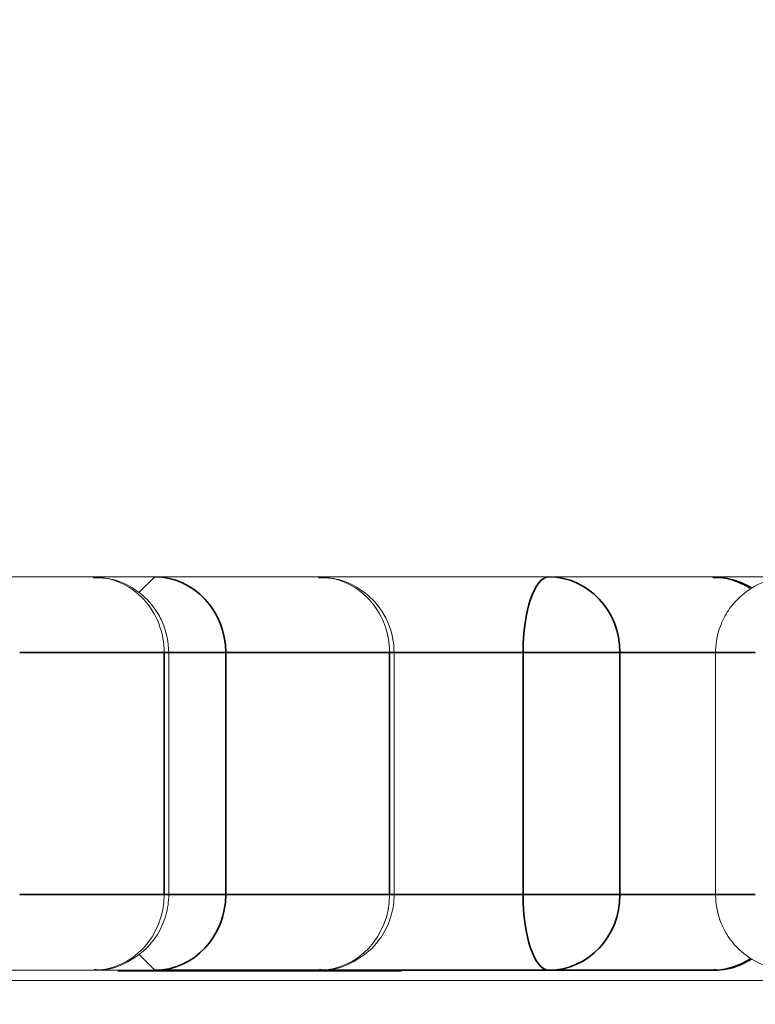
# Model space of a CAD drawing. Header units: millimetres. Extents: x 4 to 1188, y 1 to 840.
# Tile 280 of 310: x 856.575 to 856.77, y 417.839 to 418.099. Entities that reach past the tile are written whole.
import ezdxf

# ---------------------------------------------------------------- set-up
doc = ezdxf.new("R2010")
doc.units = ezdxf.units.MM
doc.layers.add('1', color=7, linetype='Continuous')
doc.styles.add('Arial Unicode MS', font='Arial Unicode MS')
doc.dimstyles.get("Standard").update_dxf_attribs({"dimtxt": 0.18, "dimasz": 0.18, "dimexe": 0.18, "dimexo": 0.0625, "dimgap": 0.09, "dimtad": 0, "dimtih": 1, "dimtoh": 1, "dimdec": 4, "dimzin": 0, "dimdsep": 46, "dimtxsty": 'Standard', "dimcen": 0.09, "dimadec": 0, "dimazin": 0, "dimtfac": 1, "dimtdec": 4, "dimtofl": 0, "dimtmove": 0, "dimatfit": 3, "dimfxl": 0, "dimtolj": 1, "dimtzin": 0, "dimarcsym": 0})

# ---------------------------------------------------------------- blocks, each defined once
blk = doc.blocks.new('_U29')
at = {"layer": '1', "color": 18, "lineweight": 35}
for p, q in [((843.8309, 533.08637), (895.22582, 533.08637)), ((893.22582, 533.08637), (893.22582, 331.75303)), ((847.8309, 331.75303), (895.22582, 331.75303))]:
    blk.add_line(p, q, dxfattribs=at)
at = {"layer": '1', "color": 18, "lineweight": 70}
for points in [[(893.22582, 533.08637), (894.00175, 529.58637), (892.44989, 529.58637)], [(893.22582, 331.75303), (892.44989, 335.25303), (894.00175, 335.25304)]]:
    blk.add_solid(points, dxfattribs=at)
at = {"layer": '1', "color": 18, "linetype": 'Continuous', "lineweight": 13, "insert": (892.77294, 428.04304), "char_height": 3, "attachment_point": 7, "rotation": 90, "line_spacing_factor": 1.047437, "style": 'Arial Unicode MS'}
blk.add_mtext('\\fArial Unicode MS|b0|i0;\\W1.0000;1510', dxfattribs=at)

msp = doc.modelspace()

# ---------------------------------------------------------------- hatches: boundary and pattern name
at = {"layer": '1', "linetype": 'Continuous', "lineweight": 35}
h = msp.add_hatch(dxfattribs=at)
h.set_pattern_fill('ANSI31', color=154, scale=1.55, angle=-2.13e-14, style=0)
h.paths.add_polyline_path([(860.14425, 418.95196), (862.02062, 418.95196), (862.02062, 418.15196), (862.41046, 418.15196), (862.41046, 417.95196), (854.89355, 417.95196), (854.89355, 417.70262), (854.228, 417.70262), (854.228, 417.95196), (854.04297, 417.95196), (854.04297, 418.15196), (860.14425, 418.15196)], flags=0)
h = msp.add_hatch(dxfattribs=at)
h.set_pattern_fill('ANSI31', color=154, scale=1.55, angle=29.9848, style=0)
h.paths.add_polyline_path([(854.04297, 417.95196), (854.04297, 418.1704), (860.6361, 418.1704), (860.6361, 417.95196)], flags=0)
h.paths.add_polyline_path([(861.60475, 417.95196), (861.60475, 418.1704), (863.27025, 418.1704), (863.27025, 417.95196)], flags=0)
h.paths.add_polyline_path([(863.66123, 417.95196), (863.66123, 418.1704), (864.35966, 418.1704), (864.35966, 417.95196)], flags=0)
h.paths.add_polyline_path([(860.69246, 417.95196), (860.69246, 418.1704), (861.50095, 418.1704), (861.50095, 417.95196)], flags=0)

# ---------------------------------------------------------------- linework, layer by layer
at = {"layer": '1', "color": 154, "linetype": 'Continuous', "lineweight": 13}
for p, q in [((860.6361, 417.95196), (854.04297, 417.95196)), ((862.41046, 417.95196), (854.89355, 417.95196)), ((856.59485, 417.95196), (856.55416, 417.95196)), ((856.61485, 417.86796), (856.61485, 417.93196)), ((856.67446, 417.86796), (856.67446, 417.93196)), ((856.75947, 417.93196), (856.75947, 417.86796)), ((856.59485, 417.84796), (856.51242, 417.84796)), ((856.55416, 417.84796), (856.59485, 417.84796)), ((856.65446, 417.84796), (856.59485, 417.84796)), ((856.59485, 417.84796), (856.61114, 417.84796)), ((856.60139, 417.84769), (856.60196, 417.84769)), ((856.60225, 417.84769), (856.60156, 417.84769)), ((856.60196, 417.84796), (856.60196, 417.84769)), ((856.60871, 417.84769), (856.60871, 417.84796)), ((856.60994, 417.84769), (856.62183, 417.84769)), ((856.61144, 417.84769), (856.60994, 417.84769)), ((856.62671, 417.84769), (856.61144, 417.84769)), ((856.62201, 417.84769), (856.61803, 417.84769)), ((856.61972, 417.84769), (856.624, 417.84769)), ((856.62183, 417.84769), (856.62044, 417.84769)), ((856.62201, 417.84796), (856.62201, 417.84769)), ((856.624, 417.84796), (856.624, 417.84769)), ((856.624, 417.84769), (856.62671, 417.84769)), ((856.62656, 417.84769), (856.63315, 417.84769)), ((856.62876, 417.84769), (856.62661, 417.84769)), ((856.63315, 417.84796), (856.63315, 417.84769)), ((856.64146, 417.84769), (856.64146, 417.84796)), ((856.6506, 417.84769), (856.64501, 417.84769)), ((856.64939, 417.84796), (856.64939, 417.84769)), ((856.64939, 417.84796), (856.65159, 417.84796)), ((856.64939, 417.84769), (856.65061, 417.84769)), ((856.65047, 417.84796), (856.6579, 417.84796)), ((856.6579, 417.84796), (856.6579, 417.84769)), ((856.67202, 417.84769), (856.66841, 417.84769)), ((856.67248, 417.84769), (856.66868, 417.84769)), ((856.67622, 417.84769), (856.66981, 417.84769)), ((856.67175, 417.84769), (856.67204, 417.84769)), ((856.67181, 417.84769), (856.67181, 417.84796)), ((856.67181, 417.84796), (856.67247, 417.84796)), ((856.67181, 417.84769), (856.67247, 417.84769)), ((856.75871, 417.84796), (856.67207, 417.84796)), ((856.67588, 417.84796), (856.67588, 417.84769)), ((856.67588, 417.84796), (856.67642, 417.84796)), ((856.67588, 417.84769), (856.67642, 417.84769)), ((857.16454, 417.84529), (856.38202, 417.84529))]:
    msp.add_line(p, q, dxfattribs=at)
at = {"layer": '1', "color": 154, "linetype": 'Continuous', "lineweight": 35}
for p, q in [((856.61114, 417.95196), (856.60702, 417.94793)), ((856.57544, 417.93196), (856.61365, 417.93196)), ((856.61485, 417.93196), (856.61365, 417.93196)), ((856.61365, 417.93196), (856.61365, 417.86796)), ((856.61493, 417.93196), (856.62993, 417.93196)), ((856.62993, 417.93196), (856.67326, 417.93196)), ((856.62993, 417.86796), (856.62993, 417.93196)), ((856.67446, 417.93196), (856.67326, 417.93196)), ((856.67326, 417.93196), (856.67326, 417.86796)), ((856.67446, 417.93196), (856.70855, 417.93196)), ((856.70855, 417.93196), (856.73418, 417.93196)), ((856.70855, 417.93196), (856.70855, 417.86796)), ((856.73418, 417.93196), (856.75947, 417.93196)), ((856.73418, 417.86796), (856.73418, 417.93196)), ((856.75947, 417.93196), (856.76998, 417.93196)), ((856.61365, 417.86796), (856.57544, 417.86796)), ((856.61485, 417.86796), (856.61365, 417.86796)), ((856.61485, 417.86796), (856.62993, 417.86796)), ((856.67326, 417.86796), (856.62993, 417.86796)), ((856.67446, 417.86796), (856.67326, 417.86796)), ((856.70855, 417.86796), (856.67446, 417.86796)), ((856.70855, 417.86796), (856.73418, 417.86796)), ((856.75947, 417.86796), (856.73418, 417.86796)), ((856.75947, 417.86796), (856.76998, 417.86796)), ((856.60691, 417.85225), (856.61114, 417.84796)), ((856.61114, 417.84796), (856.65446, 417.84796)), ((856.65446, 417.84796), (856.71539, 417.84796)), ((856.71539, 417.84796), (856.75871, 417.84796))]:
    msp.add_line(p, q, dxfattribs=at)
at = {"layer": '1', "color": 154, "linetype": 'Continuous', "lineweight": 13}
for centre, start_param, end_param in [((856.59485, 417.93196), 1.570796, 3.141593), ((856.65446, 417.93196), 1.570796, 3.141593), ((856.59485, 417.86796), 0, 1.570796), ((856.65446, 417.86796), 0, 1.570796)]:
    msp.add_ellipse(centre, major_axis=(0, -0.02), ratio=0.939693, start_param=start_param, end_param=end_param, dxfattribs=at)
at = {"layer": '1', "color": 154, "linetype": 'Continuous', "lineweight": 35}
for centre, major_axis, ratio, start_param, end_param in [((856.61114, 417.93196), (0, 0.02), 0.939693, 4.712389, 6.283185), ((856.71539, 417.93196), (0, -0.02), 0.34202, 3.141593, 4.712389), ((856.71539, 417.93196), (0, 0.02), 0.939693, 4.712389, 6.283185), ((856.75871, 417.93196), (0, -0.02), 0.939693, 2.58612, 3.141593), ((856.61114, 417.86796), (0, 0.02), 0.939693, 3.141593, 4.712389), ((856.71539, 417.86796), (0, -0.02), 0.34202, 4.712389, 6.283185), ((856.71539, 417.86796), (0, 0.02), 0.939693, 3.141593, 4.712389), ((856.75871, 417.86796), (0, -0.02), 0.939693, 0, 0.567401)]:
    msp.add_ellipse(centre, major_axis=major_axis, ratio=ratio, start_param=start_param, end_param=end_param, dxfattribs=at)
at = {"layer": '1', "color": 154, "linetype": 'Continuous', "lineweight": 13}
for points, knots in [([(856.61485, 417.93196), (856.61482, 417.93472), (856.61403, 417.93865), (856.61099, 417.9442), (856.60672, 417.94853), (856.60081, 417.95149), (856.59669, 417.9518), (856.59485, 417.95168)], [0, 0, 0, 0, 0.253368, 0.387166, 0.60048, 0.829589, 1, 1, 1, 1]), ([(856.67446, 417.93196), (856.67443, 417.93472), (856.67364, 417.93865), (856.6706, 417.9442), (856.66633, 417.94853), (856.66042, 417.95149), (856.6563, 417.9518), (856.65446, 417.95168)], [0, 0, 0, 0, 0.253368, 0.387166, 0.60048, 0.829589, 1, 1, 1, 1]), ([(856.7691, 417.94906), (856.76751, 417.95004), (856.76413, 417.95153), (856.76055, 417.9518), (856.75871, 417.95168)], [0, 0, 0, 0, 0.509588, 1, 1, 1, 1]), ([(856.7792, 417.95164), (856.7777, 417.95176), (856.77392, 417.95159), (856.76826, 417.94896), (856.76372, 417.94472), (856.76089, 417.9399), (856.75967, 417.93569), (856.75947, 417.93295), (856.75947, 417.93196)], [0, 0, 0, 0, 0.140369, 0.36863, 0.582532, 0.733209, 0.904554, 1, 1, 1, 1]), ([(856.59524, 417.84821), (856.59581, 417.84812), (856.59888, 417.84784), (856.60449, 417.84999), (856.61004, 417.85434), (856.61339, 417.85979), (856.61466, 417.86429), (856.61485, 417.86704), (856.61485, 417.86796)], [0, 0, 0, 0, 0.055184, 0.300131, 0.552337, 0.731643, 0.911838, 1, 1, 1, 1]), ([(856.65485, 417.84821), (856.65542, 417.84812), (856.6585, 417.84784), (856.6641, 417.84999), (856.66965, 417.85434), (856.673, 417.85979), (856.67428, 417.86429), (856.67446, 417.86704), (856.67446, 417.86796)], [0, 0, 0, 0, 0.055184, 0.300131, 0.552337, 0.731643, 0.911838, 1, 1, 1, 1]), ([(856.75947, 417.86796), (856.7595, 417.86527), (856.7602, 417.8617), (856.76268, 417.85681), (856.76577, 417.85301), (856.7707, 417.84969), (856.77556, 417.84794), (856.77857, 417.84813), (856.77943, 417.84826)], [0, 0, 0, 0, 0.247003, 0.350811, 0.522748, 0.709597, 0.918237, 1, 1, 1, 1]), ([(856.7591, 417.84821), (856.75967, 417.84812), (856.76274, 417.84784), (856.76621, 417.84917), (856.7688, 417.8507), (856.76917, 417.85094)], [0, 0, 0, 0, 0.161452, 0.878098, 1, 1, 1, 1]), ([(856.60196, 417.84769), (856.6021, 417.84769), (856.60238, 417.84769), (856.60295, 417.84769), (856.60363, 417.84769), (856.60442, 417.84769), (856.60532, 417.84769), (856.60635, 417.84769), (856.60748, 417.84769), (856.60829, 417.84769), (856.60871, 417.84769)], [0, 0, 0, 0, 0.127893, 0.251579, 0.372793, 0.492778, 0.61359, 0.737809, 0.86618, 1, 1, 1, 1]), ([(856.61548, 417.84769), (856.61515, 417.84769), (856.61451, 417.84769), (856.61351, 417.84769), (856.61253, 417.84769), (856.61154, 417.84769), (856.61057, 417.84769), (856.6096, 417.84769), (856.60864, 417.84769), (856.6077, 417.84769), (856.60679, 417.84769), (856.60593, 417.84769), (856.60515, 417.84769), (856.60443, 417.84769), (856.60378, 417.84769), (856.60319, 417.84769), (856.60268, 417.84769), (856.60239, 417.84769), (856.60225, 417.84769)], [0, 0, 0, 0, 0.061997, 0.122088, 0.181375, 0.239508, 0.297836, 0.35688, 0.417282, 0.47964, 0.5425, 0.604962, 0.666991, 0.730216, 0.794173, 0.860458, 0.928578, 1, 1, 1, 1]), ([(856.61003, 417.84769), (856.60979, 417.84769), (856.60932, 417.84769), (856.60865, 417.84769), (856.60805, 417.84769), (856.60752, 417.84769), (856.60704, 417.84769), (856.60664, 417.84769), (856.60629, 417.84769), (856.60602, 417.84769), (856.60581, 417.84769), (856.60567, 417.84769), (856.6056, 417.84769), (856.60558, 417.84769), (856.60566, 417.84769), (856.6058, 417.84769), (856.606, 417.84769), (856.60619, 417.84769), (856.60628, 417.84769)], [0, 0, 0, 0, 0.065801, 0.128677, 0.188676, 0.247598, 0.304849, 0.361786, 0.419523, 0.478682, 0.53877, 0.598799, 0.660184, 0.722952, 0.787993, 0.855404, 0.926153, 1, 1, 1, 1]), ([(856.60628, 417.84769), (856.60638, 417.84769), (856.60658, 417.84769), (856.60693, 417.84769), (856.60731, 417.84769), (856.60772, 417.84769), (856.60818, 417.84769), (856.60867, 417.84769), (856.6092, 417.84769), (856.60976, 417.84769), (856.61035, 417.84769), (856.61097, 417.84769), (856.61162, 417.84769), (856.6123, 417.84769), (856.61301, 417.84769), (856.61374, 417.84769), (856.6145, 417.84769), (856.61501, 417.84769), (856.61527, 417.84769)], [0, 0, 0, 0, 0.072866, 0.141887, 0.207453, 0.270438, 0.331641, 0.390108, 0.448069, 0.505503, 0.562488, 0.619084, 0.676416, 0.735452, 0.796241, 0.860406, 0.928305, 1, 1, 1, 1]), ([(856.60871, 417.84769), (856.60906, 417.84769), (856.60974, 417.84769), (856.61077, 417.84769), (856.61179, 417.84769), (856.61278, 417.84769), (856.61376, 417.84769), (856.61471, 417.84769), (856.61565, 417.84769), (856.61655, 417.84769), (856.61742, 417.84769), (856.61824, 417.84769), (856.61901, 417.84769), (856.61972, 417.84769), (856.62038, 417.84769), (856.62098, 417.84769), (856.62154, 417.84769), (856.62185, 417.84769), (856.62201, 417.84769)], [0, 0, 0, 0, 0.069298, 0.135561, 0.199671, 0.261716, 0.322662, 0.382907, 0.443032, 0.503501, 0.563724, 0.62398, 0.683629, 0.743848, 0.805192, 0.867649, 0.932778, 1, 1, 1, 1]), ([(856.61803, 417.84769), (856.61791, 417.84769), (856.61766, 417.84769), (856.61727, 417.84769), (856.61686, 417.84769), (856.61643, 417.84769), (856.61598, 417.84769), (856.61552, 417.84769), (856.61503, 417.84769), (856.61453, 417.84769), (856.61402, 417.84769), (856.61349, 417.84769), (856.61295, 417.84769), (856.61239, 417.84769), (856.61182, 417.84769), (856.61123, 417.84769), (856.61063, 417.84769), (856.61024, 417.84769), (856.61003, 417.84769)], [0, 0, 0, 0, 0.077361, 0.15048, 0.219977, 0.286681, 0.349678, 0.41068, 0.469427, 0.526756, 0.583142, 0.638824, 0.695263, 0.752696, 0.810849, 0.871356, 0.934436, 1, 1, 1, 1]), ([(856.61527, 417.84769), (856.61559, 417.84769), (856.6162, 417.84769), (856.61702, 417.84769), (856.61774, 417.84769), (856.61832, 417.84769), (856.61881, 417.84769), (856.6192, 417.84769), (856.61952, 417.84769), (856.61966, 417.84769), (856.61972, 417.84769)], [0, 0, 0, 0, 0.14786, 0.283561, 0.412369, 0.534236, 0.652692, 0.768663, 0.883652, 1, 1, 1, 1]), ([(856.62044, 417.84769), (856.62027, 417.84769), (856.61995, 417.84769), (856.61941, 417.84769), (856.61884, 417.84769), (856.61823, 417.84769), (856.61759, 417.84769), (856.61692, 417.84769), (856.61622, 417.84769), (856.61573, 417.84769), (856.61548, 417.84769)], [0, 0, 0, 0, 0.136729, 0.268515, 0.395529, 0.52, 0.640496, 0.761236, 0.880107, 1, 1, 1, 1]), ([(856.64501, 417.84769), (856.64459, 417.84769), (856.64377, 417.84769), (856.64251, 417.84769), (856.64127, 417.84769), (856.64006, 417.84769), (856.63889, 417.84769), (856.63778, 417.84769), (856.63674, 417.84769), (856.63578, 417.84769), (856.63485, 417.84769), (856.63395, 417.84769), (856.63306, 417.84769), (856.63234, 417.84769), (856.63177, 417.84769), (856.63134, 417.84769), (856.6309, 417.84769), (856.63048, 417.84769), (856.63005, 417.84769), (856.62961, 417.84769), (856.62918, 417.84769), (856.6289, 417.84769), (856.62876, 417.84769)], [0, 0, 0, 0, 0.056724, 0.111437, 0.164368, 0.216435, 0.267641, 0.31736, 0.367473, 0.41821, 0.471404, 0.527966, 0.588061, 0.652134, 0.686345, 0.723264, 0.76261, 0.804739, 0.84943, 0.896711, 0.94689, 1, 1, 1, 1]), ([(856.63289, 417.84769), (856.63267, 417.84769), (856.63224, 417.84769), (856.63171, 417.84769), (856.6313, 417.84769), (856.63099, 417.84769), (856.6308, 417.84769), (856.63073, 417.84769), (856.63077, 417.84769), (856.63095, 417.84769), (856.63121, 417.84769), (856.63152, 417.84769), (856.63188, 417.84769), (856.63229, 417.84769), (856.63277, 417.84769), (856.63329, 417.84769), (856.63387, 417.84769), (856.63429, 417.84769), (856.6345, 417.84769)], [0, 0, 0, 0, 0.118432, 0.226295, 0.323755, 0.41098, 0.488319, 0.556611, 0.615569, 0.667048, 0.713541, 0.757735, 0.79954, 0.839813, 0.879732, 0.91913, 0.959218, 1, 1, 1, 1]), ([(856.6437, 417.84769), (856.64347, 417.84769), (856.64302, 417.84769), (856.64233, 417.84769), (856.64164, 417.84769), (856.64096, 417.84769), (856.64028, 417.84769), (856.63961, 417.84769), (856.63894, 417.84769), (856.63826, 417.84769), (856.63759, 417.84769), (856.63692, 417.84769), (856.63625, 417.84769), (856.63558, 417.84769), (856.63491, 417.84769), (856.63423, 417.84769), (856.63354, 417.84769), (856.63311, 417.84769), (856.63289, 417.84769)], [0, 0, 0, 0, 0.043119, 0.084777, 0.125232, 0.166126, 0.207413, 0.250196, 0.294277, 0.341348, 0.392964, 0.452351, 0.519819, 0.596849, 0.682952, 0.778459, 0.884371, 1, 1, 1, 1]), ([(856.63315, 417.84769), (856.63352, 417.84769), (856.63425, 417.84769), (856.63537, 417.84769), (856.63645, 417.84769), (856.63751, 417.84769), (856.63854, 417.84769), (856.63954, 417.84769), (856.64053, 417.84769), (856.64115, 417.84769), (856.64146, 417.84769)], [0, 0, 0, 0, 0.137903, 0.268873, 0.395178, 0.517089, 0.636743, 0.756222, 0.876628, 1, 1, 1, 1]), ([(856.6345, 417.84769), (856.63471, 417.84769), (856.63514, 417.84769), (856.6358, 417.84769), (856.63647, 417.84769), (856.63713, 417.84769), (856.6378, 417.84769), (856.63846, 417.84769), (856.63913, 417.84769), (856.63981, 417.84769), (856.64049, 417.84769), (856.64116, 417.84769), (856.64184, 417.84769), (856.64252, 417.84769), (856.6432, 417.84769), (856.6439, 417.84769), (856.6446, 417.84769), (856.64504, 417.84769), (856.64526, 417.84769)], [0, 0, 0, 0, 0.040773, 0.080851, 0.120114, 0.160024, 0.200507, 0.242303, 0.286488, 0.332651, 0.383767, 0.443091, 0.510974, 0.588295, 0.675908, 0.773346, 0.881594, 1, 1, 1, 1]), ([(856.64146, 417.84796), (856.64185, 417.84796), (856.64265, 417.84796), (856.64374, 417.84796), (856.64481, 417.84796), (856.64581, 417.84796), (856.64678, 417.84796), (856.64771, 417.84796), (856.64858, 417.84796), (856.64911, 417.84796), (856.64939, 417.84796)], [0, 0, 0, 0, 0.097421, 0.200886, 0.311172, 0.429798, 0.55774, 0.694715, 0.84213, 1, 1, 1, 1]), ([(856.64146, 417.84769), (856.64185, 417.84769), (856.64265, 417.84769), (856.64374, 417.84769), (856.64481, 417.84769), (856.64581, 417.84769), (856.64678, 417.84769), (856.64771, 417.84769), (856.64858, 417.84769), (856.64911, 417.84769), (856.64939, 417.84769)], [0, 0, 0, 0, 0.097421, 0.200886, 0.311172, 0.429798, 0.55774, 0.694715, 0.84213, 1, 1, 1, 1]), ([(856.64718, 417.84769), (856.6471, 417.84769), (856.64695, 417.84769), (856.64666, 417.84769), (856.6463, 417.84769), (856.6459, 417.84769), (856.64542, 417.84769), (856.64491, 417.84769), (856.64433, 417.84769), (856.64391, 417.84769), (856.6437, 417.84769)], [0, 0, 0, 0, 0.134393, 0.262803, 0.38593, 0.507853, 0.627247, 0.748261, 0.872335, 1, 1, 1, 1]), ([(856.64526, 417.84769), (856.64548, 417.84769), (856.64589, 417.84769), (856.64642, 417.84769), (856.64682, 417.84769), (856.64713, 417.84769), (856.64731, 417.84769), (856.64739, 417.84769), (856.64737, 417.84769), (856.64724, 417.84769), (856.64718, 417.84769)], [0, 0, 0, 0, 0.170464, 0.327198, 0.470509, 0.6006, 0.717486, 0.822846, 0.916112, 1, 1, 1, 1]), ([(856.65114, 417.84769), (856.65103, 417.84769), (856.6508, 417.84769), (856.65059, 417.84769), (856.65046, 417.84769), (856.65045, 417.84769), (856.65054, 417.84769), (856.65074, 417.84769), (856.65104, 417.84769), (856.65144, 417.84769), (856.65193, 417.84769), (856.65252, 417.84769), (856.6532, 417.84769), (856.65396, 417.84769), (856.65482, 417.84769), (856.65576, 417.84769), (856.65679, 417.84769), (856.65753, 417.84769), (856.6579, 417.84769)], [0, 0, 0, 0, 0.0636, 0.125297, 0.185569, 0.244698, 0.303717, 0.36292, 0.4233, 0.485177, 0.547083, 0.608525, 0.669965, 0.732299, 0.79565, 0.861055, 0.929122, 1, 1, 1, 1]), ([(856.66017, 417.84769), (856.6599, 417.84769), (856.65937, 417.84769), (856.65859, 417.84769), (856.65784, 417.84769), (856.65712, 417.84769), (856.65643, 417.84769), (856.65577, 417.84769), (856.65515, 417.84769), (856.65455, 417.84769), (856.65399, 417.84769), (856.65346, 417.84769), (856.65298, 417.84769), (856.65253, 417.84769), (856.65212, 417.84769), (856.65176, 417.84769), (856.65142, 417.84769), (856.65124, 417.84769), (856.65114, 417.84769)], [0, 0, 0, 0, 0.069013, 0.135236, 0.199611, 0.262419, 0.323723, 0.383765, 0.443773, 0.503795, 0.563823, 0.623484, 0.683469, 0.743591, 0.805727, 0.868616, 0.933278, 1, 1, 1, 1]), ([(856.65529, 417.84769), (856.65522, 417.84769), (856.65507, 417.84769), (856.65492, 417.84769), (856.65484, 417.84769), (856.6548, 417.84769), (856.65484, 417.84769), (856.65494, 417.84769), (856.6551, 417.84769), (856.65532, 417.84769), (856.6556, 417.84769), (856.65594, 417.84769), (856.65634, 417.84769), (856.6568, 417.84769), (856.65732, 417.84769), (856.6579, 417.84769), (856.65853, 417.84769), (856.65898, 417.84769), (856.65922, 417.84769)], [0, 0, 0, 0, 0.066572, 0.13029, 0.192297, 0.252922, 0.312507, 0.371488, 0.430679, 0.491399, 0.55197, 0.611245, 0.671453, 0.732173, 0.795077, 0.860442, 0.928163, 1, 1, 1, 1]), ([(856.66384, 417.84769), (856.66361, 417.84769), (856.66314, 417.84769), (856.66244, 417.84769), (856.66176, 417.84769), (856.66109, 417.84769), (856.66044, 417.84769), (856.65981, 417.84769), (856.65919, 417.84769), (856.6586, 417.84769), (856.65805, 417.84769), (856.65752, 417.84769), (856.65704, 417.84769), (856.6566, 417.84769), (856.65621, 417.84769), (856.65585, 417.84769), (856.65554, 417.84769), (856.65538, 417.84769), (856.65529, 417.84769)], [0, 0, 0, 0, 0.071137, 0.138231, 0.203142, 0.26568, 0.326444, 0.386738, 0.447229, 0.507578, 0.568073, 0.6278, 0.68712, 0.747031, 0.807329, 0.869576, 0.933384, 1, 1, 1, 1]), ([(856.65769, 417.84769), (856.65758, 417.84769), (856.65735, 417.84769), (856.65722, 417.84769), (856.65725, 417.84769), (856.65747, 417.84769), (856.65786, 417.84769), (856.65845, 417.84769), (856.65922, 417.84769), (856.65984, 417.84769), (856.66017, 417.84769)], [0, 0, 0, 0, 0.124835, 0.244778, 0.360989, 0.477964, 0.596922, 0.721591, 0.855098, 1, 1, 1, 1]), ([(856.66981, 417.84769), (856.66947, 417.84769), (856.66882, 417.84769), (856.66782, 417.84769), (856.66684, 417.84769), (856.66589, 417.84769), (856.66496, 417.84769), (856.66405, 417.84769), (856.66317, 417.84769), (856.66232, 417.84769), (856.66151, 417.84769), (856.66077, 417.84769), (856.66008, 417.84769), (856.65946, 417.84769), (856.65892, 417.84769), (856.65843, 417.84769), (856.65802, 417.84769), (856.6578, 417.84769), (856.65769, 417.84769)], [0, 0, 0, 0, 0.073201, 0.142587, 0.209625, 0.274883, 0.337931, 0.400462, 0.462501, 0.525005, 0.586689, 0.646813, 0.705215, 0.762881, 0.820728, 0.879295, 0.938511, 1, 1, 1, 1]), ([(856.6579, 417.84796), (856.65828, 417.84796), (856.65902, 417.84796), (856.66015, 417.84796), (856.66125, 417.84796), (856.66233, 417.84796), (856.66339, 417.84796), (856.66442, 417.84796), (856.66543, 417.84796), (856.66641, 417.84796), (856.66734, 417.84796), (856.6682, 417.84796), (856.66899, 417.84796), (856.66971, 417.84796), (856.67035, 417.84796), (856.67091, 417.84796), (856.67141, 417.84796), (856.67168, 417.84796), (856.67181, 417.84796)], [0, 0, 0, 0, 0.070442, 0.138089, 0.203178, 0.266139, 0.327929, 0.38919, 0.450254, 0.512347, 0.573843, 0.633933, 0.69346, 0.752479, 0.812386, 0.87307, 0.935184, 1, 1, 1, 1]), ([(856.6579, 417.84769), (856.65828, 417.84769), (856.65902, 417.84769), (856.66015, 417.84769), (856.66125, 417.84769), (856.66233, 417.84769), (856.66339, 417.84769), (856.66442, 417.84769), (856.66543, 417.84769), (856.66641, 417.84769), (856.66734, 417.84769), (856.6682, 417.84769), (856.66899, 417.84769), (856.66971, 417.84769), (856.67035, 417.84769), (856.67091, 417.84769), (856.67141, 417.84769), (856.67168, 417.84769), (856.67181, 417.84769)], [0, 0, 0, 0, 0.070442, 0.138089, 0.203178, 0.266139, 0.327929, 0.38919, 0.450254, 0.512347, 0.573843, 0.633933, 0.69346, 0.752479, 0.812386, 0.87307, 0.935184, 1, 1, 1, 1]), ([(856.65922, 417.84769), (856.65951, 417.84769), (856.66008, 417.84769), (856.66098, 417.84769), (856.66191, 417.84769), (856.66283, 417.84769), (856.66373, 417.84769), (856.66456, 417.84769), (856.6653, 417.84769), (856.66595, 417.84769), (856.6665, 417.84769), (856.66699, 417.84769), (856.6674, 417.84769), (856.66761, 417.84769), (856.66771, 417.84769)], [0, 0, 0, 0, 0.085719, 0.171409, 0.258144, 0.346929, 0.433983, 0.516734, 0.597416, 0.678635, 0.760267, 0.840143, 0.920177, 1, 1, 1, 1]), ([(856.66178, 417.84769), (856.66168, 417.84769), (856.66149, 417.84769), (856.66144, 417.84769), (856.66156, 417.84769), (856.66182, 417.84769), (856.66212, 417.84769), (856.6624, 417.84769), (856.66272, 417.84769), (856.66309, 417.84769), (856.66351, 417.84769), (856.66399, 417.84769), (856.66451, 417.84769), (856.66488, 417.84769), (856.66507, 417.84769)], [0, 0, 0, 0, 0.121251, 0.236225, 0.351248, 0.46958, 0.530064, 0.590153, 0.652342, 0.715003, 0.781621, 0.850161, 0.923157, 1, 1, 1, 1]), ([(856.66841, 417.84769), (856.66822, 417.84769), (856.66785, 417.84769), (856.66729, 417.84769), (856.66675, 417.84769), (856.66622, 417.84769), (856.66572, 417.84769), (856.66522, 417.84769), (856.66474, 417.84769), (856.66414, 417.84769), (856.66345, 417.84769), (856.66273, 417.84769), (856.66216, 417.84769), (856.66191, 417.84769), (856.66178, 417.84769)], [0, 0, 0, 0, 0.074627, 0.14464, 0.212124, 0.276993, 0.339648, 0.40073, 0.46211, 0.523286, 0.642551, 0.758565, 0.876614, 1, 1, 1, 1]), ([(856.66771, 417.84769), (856.66779, 417.84769), (856.66793, 417.84769), (856.66807, 417.84769), (856.66817, 417.84769), (856.66819, 417.84769), (856.66817, 417.84769), (856.66806, 417.84769), (856.66791, 417.84769), (856.66769, 417.84769), (856.66742, 417.84769), (856.66708, 417.84769), (856.66669, 417.84769), (856.66623, 417.84769), (856.66572, 417.84769), (856.66515, 417.84769), (856.66452, 417.84769), (856.66407, 417.84769), (856.66384, 417.84769)], [0, 0, 0, 0, 0.066317, 0.129769, 0.19137, 0.251932, 0.311622, 0.370964, 0.430518, 0.491181, 0.552101, 0.612139, 0.672483, 0.733576, 0.79644, 0.860911, 0.929048, 1, 1, 1, 1]), ([(856.66507, 417.84769), (856.66526, 417.84769), (856.66565, 417.84769), (856.66623, 417.84769), (856.66678, 417.84769), (856.66731, 417.84769), (856.66783, 417.84769), (856.66832, 417.84769), (856.6688, 417.84769), (856.6694, 417.84769), (856.67008, 417.84769), (856.67078, 417.84769), (856.67136, 417.84769), (856.67162, 417.84769), (856.67175, 417.84769)], [0, 0, 0, 0, 0.076073, 0.148412, 0.216418, 0.281164, 0.343381, 0.404328, 0.463673, 0.52286, 0.638732, 0.753818, 0.872606, 1, 1, 1, 1]), ([(856.66868, 417.84796), (856.66912, 417.84796), (856.66998, 417.84796), (856.67121, 417.84796), (856.67231, 417.84796), (856.67328, 417.84796), (856.67413, 417.84796), (856.67485, 417.84796), (856.67545, 417.84796), (856.67573, 417.84796), (856.67588, 417.84796)], [0, 0, 0, 0, 0.145359, 0.278702, 0.403602, 0.521669, 0.637521, 0.753704, 0.873213, 1, 1, 1, 1]), ([(856.66868, 417.84769), (856.66912, 417.84769), (856.66998, 417.84769), (856.67121, 417.84769), (856.67231, 417.84769), (856.67328, 417.84769), (856.67413, 417.84769), (856.67485, 417.84769), (856.67545, 417.84769), (856.67573, 417.84769), (856.67588, 417.84769)], [0, 0, 0, 0, 0.145359, 0.278702, 0.403602, 0.521669, 0.637521, 0.753704, 0.873213, 1, 1, 1, 1])]:
    msp.add_open_spline(points, degree=3, knots=knots, dxfattribs=at)

# ---------------------------------------------------------------- dimensions: what is measured, and where the dimension line sits
at = {"layer": '1', "color": 18, "linetype": 'Continuous', "lineweight": 13}
dim = msp.add_linear_dim(base=(893.22582, 331.75303), p1=(808.36337, 533.08637), p2=(810.36337, 331.75303), angle=90, dimstyle='Standard', override={"dimtxt": 3, "dimasz": 3.5, "dimexe": 2, "dimexo": 1, "dimgap": 1.5, "dimtad": 1, "dimtih": 0, "dimtoh": 0, "dimdec": 2, "dimlfac": 7.5, "dimzin": 8, "dimdsep": 44, "dimlunit": 2, "dimtxsty": 'Arial Unicode MS', "dimsah": 1, "dimse1": 0, "dimse2": 0, "dimsd1": 0, "dimsd2": 0, "dimclrd": 18, "dimclre": 18, "dimclrt": 18, "dimtol": 0, "dimtm": -0.1, "dimtfac": 0.666667, "dimtdec": 2, "dimtofl": 1, "dimtmove": 0, "dimtzin": 8, "dimlwd": 35, "dimlwe": 35}, dxfattribs=at)
dim.commit()
dim.dimension.update_dxf_attribs({"geometry": '_U29', "text_midpoint": (893.22582, 432.4197), "dimtype": 160})

doc.saveas('drawing.dxf')
